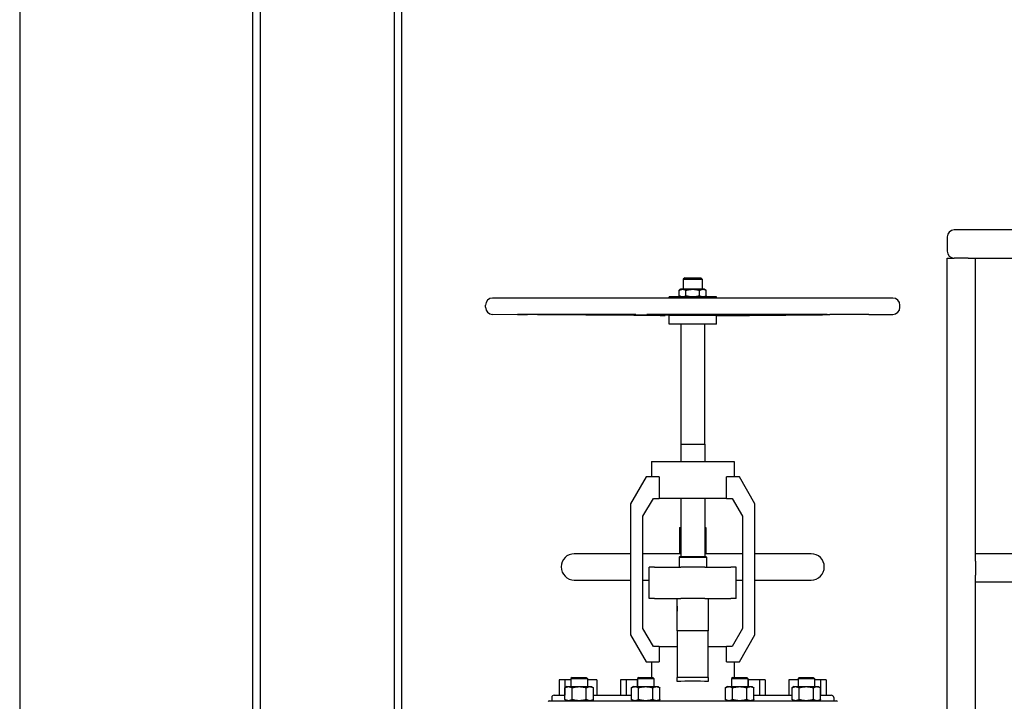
# Model space of a CAD drawing. Header units: inches. Extents: x 36 to 1719, y -84 to 1122.
# Tile 344 of 550: x 867 to 919, y 441 to 477. Entities that reach past the tile are written whole.
import ezdxf

# ---------------------------------------------------------------- set-up
doc = ezdxf.new("R2010")
doc.units = ezdxf.units.IN
doc.header["$LTSCALE"] = 48
doc.header["$MEASUREMENT"] = 0
doc.layers.add('Visible (ANSI)', color=7, linetype='Continuous', lineweight=30)

msp = doc.modelspace()

# ---------------------------------------------------------------- linework, layer by layer
at = {"layer": 'Visible (ANSI)'}
for p, q in [((879.01418, 416.10943), (879.01418, 531.03693)), ((879.41418, 416.10943), (879.41418, 531.03693)), ((886.54418, 416.10943), (886.54418, 531.03693)), ((886.94418, 416.10943), (886.94418, 531.03693)), ((866.60418, 486.50172), (866.60418, 416.10943)), ((915.95768, 465.35943), (915.95768, 464.60943)), ((915.95768, 465.35943), (915.95768, 464.60943)), ((1023.58268, 465.73443), (916.33268, 465.73443)), ((915.95768, 428.48443), (915.95768, 464.23443)), ((915.95768, 464.23443), (916.33268, 464.23443)), ((917.08268, 464.23443), (916.33268, 464.23443)), ((917.08268, 464.23443), (917.45768, 464.23443)), ((917.45768, 448.48443), (917.45768, 464.23443)), ((917.45768, 464.23443), (1022.45768, 464.23443)), ((901.99208, 463.19063), (901.91768, 463.11623)), ((901.99208, 463.19063), (902.84328, 463.19063)), ((902.84328, 463.19063), (902.91768, 463.11623)), ((901.91768, 463.11623), (901.91768, 462.57663)), ((901.91768, 463.11623), (902.91768, 463.11623)), ((902.91768, 463.11623), (902.91768, 462.57663)), ((901.15768, 462.10763), (901.15768, 462.16663)), ((903.67768, 462.16663), (901.15768, 462.16663)), ((901.79268, 462.57663), (901.69599, 462.52081)), ((901.69599, 462.22245), (901.69599, 462.52081)), ((901.79268, 462.16663), (901.69599, 462.22245)), ((901.87642, 462.57663), (901.79268, 462.57663)), ((902.41768, 462.57663), (901.87642, 462.57663)), ((902.05684, 462.22245), (902.05684, 462.52081)), ((902.95895, 462.57663), (902.41768, 462.57663)), ((902.77853, 462.22245), (902.77853, 462.52081)), ((903.04268, 462.57663), (902.95895, 462.57663)), ((903.04268, 462.57663), (903.13937, 462.52081)), ((903.04268, 462.16663), (903.13937, 462.22245)), ((903.13937, 462.22245), (903.13937, 462.52081)), ((903.67768, 462.10763), (903.67768, 462.16663)), ((891.39418, 461.61563), (891.39418, 461.73363)), ((913.06718, 462.10763), (891.76818, 462.10763)), ((913.44118, 461.61563), (913.44118, 461.73363)), ((901.15768, 461.17462), (891.76551, 461.24164)), ((898.70672, 461.23249), (893.08824, 461.23249)), ((909.45362, 461.23249), (900.36273, 461.23249)), ((901.15768, 460.71563), (901.15768, 461.17462)), ((903.67768, 461.17462), (901.15768, 461.17462)), ((903.67768, 461.17462), (904.35889, 461.17948)), ((903.67768, 460.71563), (903.67768, 461.17462)), ((911.78766, 461.23249), (910.47709, 461.23249)), ((911.78766, 461.23249), (913.06985, 461.24164)), ((903.67768, 460.71563), (901.15768, 460.71563)), ((901.79268, 460.71563), (901.79268, 454.33263)), ((903.04268, 460.71563), (903.04268, 454.33263)), ((901.78168, 454.33263), (901.78168, 453.41593)), ((901.78168, 454.33263), (903.05368, 454.33263)), ((903.05368, 454.33263), (903.05368, 453.41593)), ((900.21882, 453.41593), (900.21882, 452.58893)), ((900.21882, 453.41593), (904.61654, 453.41593)), ((904.61654, 453.41593), (904.61654, 452.58893)), ((899.93668, 452.58893), (899.10968, 451.15652)), ((900.62521, 452.58893), (899.93668, 452.58893)), ((900.62521, 452.58893), (900.62521, 451.44613)), ((904.89868, 452.58893), (904.21016, 452.58893)), ((904.21016, 451.44613), (904.21016, 452.58893)), ((905.72568, 451.15652), (904.89868, 452.58893)), ((899.10968, 451.15652), (899.10968, 444.17233)), ((899.77128, 450.49119), (900.32262, 451.44613)), ((900.32262, 451.44613), (900.62521, 451.44613)), ((904.21016, 451.44613), (900.62521, 451.44613)), ((901.78168, 451.44613), (901.78168, 448.34863)), ((903.05368, 451.44613), (903.05368, 448.34863)), ((904.21016, 451.44613), (904.51275, 451.44613)), ((904.51275, 451.44613), (905.06408, 450.49119)), ((905.72568, 444.17233), (905.72568, 451.15652)), ((899.77128, 444.52186), (899.77128, 450.49119)), ((905.06408, 450.49119), (905.06408, 444.52186)), ((901.71768, 449.89693), (901.71768, 448.49693)), ((901.71768, 449.89693), (901.78168, 449.89693)), ((903.05368, 449.89693), (903.11768, 449.89693)), ((903.11768, 449.89693), (903.11768, 448.49693)), ((899.10968, 448.49693), (896.11768, 448.49693)), ((901.78168, 448.49693), (899.77128, 448.49693)), ((905.06408, 448.49693), (903.05368, 448.49693)), ((908.71768, 448.49693), (905.72568, 448.49693)), ((901.72818, 448.34863), (901.68918, 448.30963)), ((901.68918, 448.30963), (901.68918, 447.77693)), ((901.68918, 448.30963), (903.14618, 448.30963)), ((901.72818, 448.34863), (903.10718, 448.34863)), ((903.10718, 448.34863), (903.14618, 448.30963)), ((903.14618, 448.30963), (903.14618, 447.77693)), ((1022.45768, 448.48443), (917.45768, 448.48443)), ((917.45768, 448.10943), (917.45768, 448.48443)), ((917.45768, 448.10943), (917.45768, 447.35943)), ((900.10208, 446.12293), (900.10208, 447.77693)), ((900.38492, 447.77693), (900.10208, 447.77693)), ((900.38492, 447.77693), (901.77758, 447.77693)), ((903.05779, 447.77693), (901.77758, 447.77693)), ((903.05779, 447.77693), (904.45045, 447.77693)), ((904.73328, 447.77693), (904.45045, 447.77693)), ((904.73328, 446.12293), (904.73328, 447.77693)), ((896.11768, 447.09693), (899.10968, 447.09693)), ((899.77128, 447.09693), (900.10208, 447.09693)), ((904.73328, 447.09693), (905.06408, 447.09693)), ((905.72568, 447.09693), (908.71768, 447.09693)), ((917.45768, 446.98443), (917.45768, 447.35943)), ((917.45768, 428.48443), (917.45768, 446.98443)), ((1022.45768, 446.98443), (917.45768, 446.98443)), ((900.38492, 446.12293), (900.10208, 446.12293)), ((900.38492, 446.12293), (901.77758, 446.12293)), ((901.59088, 445.22076), (901.59088, 446.12293)), ((903.05779, 446.12293), (901.77758, 446.12293)), ((903.05779, 446.12293), (904.45045, 446.12293)), ((903.24448, 446.12293), (903.24448, 445.22076)), ((904.73328, 446.12293), (904.45045, 446.12293)), ((901.59068, 445.71063), (901.59068, 445.4418)), ((901.59068, 445.71063), (901.59088, 445.71063)), ((901.59068, 445.4418), (901.59088, 445.4418)), ((903.24448, 445.71063), (903.24468, 445.71063)), ((903.24448, 445.4418), (903.24468, 445.4418)), ((903.24468, 445.71063), (903.24468, 445.4418)), ((901.59088, 444.39393), (901.59088, 445.22076)), ((903.24448, 445.22076), (903.24448, 444.39393)), ((900.32262, 443.56693), (899.77128, 444.52186)), ((903.24448, 444.39393), (901.59088, 444.39393)), ((901.59088, 444.39393), (901.59088, 441.91293)), ((903.24448, 441.91293), (903.24448, 444.39393)), ((905.06408, 444.52186), (904.51275, 443.56693)), ((899.10968, 444.17233), (899.93668, 442.73993)), ((904.89868, 442.73993), (905.72568, 444.17233)), ((900.62521, 443.56693), (900.32262, 443.56693)), ((900.62521, 443.56693), (901.59088, 443.56693)), ((900.62521, 443.56693), (900.62521, 442.73993)), ((903.24448, 443.56693), (904.21016, 443.56693)), ((904.51275, 443.56693), (904.21016, 443.56693)), ((904.21016, 442.73993), (904.21016, 443.56693)), ((899.93668, 442.73993), (900.62521, 442.73993)), ((900.21882, 442.73993), (900.21882, 441.91293)), ((904.21016, 442.73993), (904.89868, 442.73993)), ((904.61654, 442.73993), (904.61654, 441.91293)), ((895.31768, 441.77693), (895.31768, 440.96693)), ((895.61768, 441.77693), (895.31768, 441.77693)), ((895.61768, 441.77693), (895.61768, 440.96693)), ((895.93967, 441.77693), (895.61768, 441.77693)), ((896.00582, 441.91293), (895.93967, 441.84678)), ((895.93967, 441.84678), (895.93967, 441.42243)), ((895.93967, 441.84678), (896.81467, 441.84678)), ((896.00582, 441.91293), (896.74852, 441.91293)), ((896.74852, 441.91293), (896.81467, 441.84678)), ((896.81467, 441.84678), (896.81467, 441.42243)), ((897.30813, 441.77693), (896.81467, 441.77693)), ((897.30813, 441.77693), (897.30813, 440.96693)), ((898.56768, 441.77693), (898.56768, 440.96693)), ((898.86768, 441.77693), (898.56768, 441.77693)), ((898.86768, 441.77693), (898.86768, 440.96693)), ((899.46768, 441.77693), (898.86768, 441.77693)), ((899.46768, 441.77693), (899.46768, 441.42243)), ((899.47812, 441.77693), (899.46768, 441.77693)), ((899.54427, 441.91293), (899.47812, 441.84678)), ((899.47812, 441.84678), (899.47812, 441.42243)), ((899.47812, 441.84678), (900.35312, 441.84678)), ((899.54427, 441.91293), (900.28697, 441.91293)), ((900.28697, 441.91293), (900.35312, 441.84678)), ((900.35312, 441.84678), (900.35312, 441.42243)), ((901.59088, 441.68811), (901.59088, 441.91293)), ((903.24448, 441.91293), (901.59088, 441.91293)), ((903.24448, 441.91293), (903.24448, 441.68811)), ((904.54839, 441.91293), (904.48224, 441.84678)), ((904.48224, 441.84678), (904.48224, 441.42243)), ((904.48224, 441.84678), (905.35724, 441.84678)), ((904.54839, 441.91293), (905.29109, 441.91293)), ((905.29109, 441.91293), (905.35724, 441.84678)), ((905.35724, 441.84678), (905.35724, 441.42243)), ((905.36768, 441.77693), (905.35724, 441.77693)), ((905.36768, 441.77693), (905.36768, 441.42243)), ((905.96768, 441.77693), (905.36768, 441.77693)), ((905.96768, 441.77693), (905.96768, 440.96693)), ((906.26768, 441.77693), (905.96768, 441.77693)), ((906.26768, 441.77693), (906.26768, 440.96693)), ((907.52723, 441.77693), (907.52723, 440.96693)), ((908.02069, 441.77693), (907.52723, 441.77693)), ((908.08684, 441.91293), (908.02069, 441.84678)), ((908.02069, 441.84678), (908.02069, 441.42243)), ((908.02069, 441.84678), (908.89569, 441.84678)), ((908.08684, 441.91293), (908.82954, 441.91293)), ((908.82954, 441.91293), (908.89569, 441.84678)), ((908.89569, 441.84678), (908.89569, 441.42243)), ((909.21768, 441.77693), (908.89569, 441.77693)), ((909.21768, 441.77693), (909.21768, 440.96693)), ((909.51768, 441.77693), (909.21768, 441.77693)), ((909.51768, 441.77693), (909.51768, 440.96693)), ((895.72117, 441.42243), (895.61969, 441.36384)), ((895.61969, 440.73102), (895.61969, 441.36384)), ((895.72117, 441.42243), (895.80906, 441.42243)), ((895.80906, 441.42243), (896.37717, 441.42243)), ((895.99843, 440.73102), (895.99843, 441.36384)), ((896.37717, 441.42243), (896.94529, 441.42243)), ((896.75591, 440.73102), (896.75591, 441.36384)), ((896.94529, 441.42243), (897.03317, 441.42243)), ((897.03317, 441.42243), (897.13466, 441.36384)), ((897.13466, 440.73102), (897.13466, 441.36384)), ((899.25962, 441.42243), (899.15814, 441.36384)), ((899.15814, 440.73102), (899.15814, 441.36384)), ((899.25962, 441.42243), (899.34751, 441.42243)), ((899.34751, 441.42243), (899.91562, 441.42243)), ((899.53688, 440.73102), (899.53688, 441.36384)), ((899.91562, 441.42243), (900.48373, 441.42243)), ((900.29436, 440.73102), (900.29436, 441.36384)), ((900.48373, 441.42243), (900.57162, 441.42243)), ((900.57162, 441.42243), (900.6731, 441.36384)), ((900.6731, 440.73102), (900.6731, 441.36384)), ((904.26374, 441.42243), (904.16226, 441.36384)), ((904.16226, 440.73102), (904.16226, 441.36384)), ((904.26374, 441.42243), (904.35163, 441.42243)), ((904.35163, 441.42243), (904.91974, 441.42243)), ((904.541, 440.73102), (904.541, 441.36384)), ((904.91974, 441.42243), (905.48786, 441.42243)), ((905.29848, 440.73102), (905.29848, 441.36384)), ((905.48786, 441.42243), (905.57574, 441.42243)), ((905.57574, 441.42243), (905.67723, 441.36384)), ((905.67723, 440.73102), (905.67723, 441.36384)), ((907.80219, 441.42243), (907.70071, 441.36384)), ((907.70071, 440.73102), (907.70071, 441.36384)), ((907.80219, 441.42243), (907.89008, 441.42243)), ((907.89008, 441.42243), (908.45819, 441.42243)), ((908.07945, 440.73102), (908.07945, 441.36384)), ((908.45819, 441.42243), (909.0263, 441.42243)), ((908.83693, 440.73102), (908.83693, 441.36384)), ((909.0263, 441.42243), (909.11419, 441.42243)), ((909.11419, 441.42243), (909.21567, 441.36384)), ((909.21567, 440.73102), (909.21567, 441.36384)), ((894.78468, 440.67243), (910.05068, 440.67243)), ((894.91768, 440.84193), (894.91768, 440.67243)), ((895.04268, 440.96693), (895.61969, 440.96693)), ((895.72117, 440.67243), (895.61969, 440.73102)), ((897.03317, 440.67243), (897.13466, 440.73102)), ((897.13466, 440.96693), (899.15814, 440.96693)), ((899.25962, 440.67243), (899.15814, 440.73102)), ((900.57162, 440.67243), (900.6731, 440.73102)), ((904.26374, 440.67243), (904.16226, 440.73102)), ((905.57574, 440.67243), (905.67723, 440.73102)), ((905.67723, 440.96693), (907.70071, 440.96693)), ((907.80219, 440.67243), (907.70071, 440.73102)), ((909.11419, 440.67243), (909.21567, 440.73102)), ((909.21567, 440.96693), (909.79268, 440.96693)), ((909.91768, 440.84193), (909.91768, 440.67243))]:
    msp.add_line(p, q, dxfattribs=at)
for centre, radius, start, end in [((916.33268, 465.35943), 0.375, 90, 180), ((916.33268, 465.35943), 0.375, 90, 180), ((916.33268, 464.60943), 0.375, 180, 270), ((916.33268, 464.60943), 0.375, 180, 270), ((891.76818, 461.73363), 0.374, 90, 180), ((891.76818, 461.61563), 0.374, 180, 269.591168), ((913.06718, 461.73363), 0.374, 0, 90), ((913.06718, 461.61563), 0.374, 270.408832, 0), ((896.11768, 447.79693), 0.7, 90, 270), ((908.71768, 447.79693), 0.7, 270, 90), ((902.41768, 447.44263), 2.165, 247.543237, 247.548964), ((902.41768, 447.44263), 2.165, 292.451036, 292.456763), ((894.78468, 440.60943), 0.063, 90, 180), ((895.04268, 440.84193), 0.125, 90, 180), ((909.79268, 440.84193), 0.125, 0, 90), ((910.05068, 440.60943), 0.063, 0, 90)]:
    msp.add_arc(centre, radius, start, end, dxfattribs=at)
msp.add_ellipse((902.41768, 441.32884), major_axis=(-2.19886, 0), ratio=0.17632698, start_param=4.32689867, end_param=5.09787929, dxfattribs=at)
for points, weights in [([(901.69599, 462.52081), (901.79268, 462.57663), (901.87642, 462.57663)], [1.01001874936, 1.04314139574, 1]), ([(901.87642, 462.16663), (901.79268, 462.16663), (901.69599, 462.22245)], [1, 1.04314139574, 1.01001874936]), ([(901.87642, 462.57663), (901.96015, 462.57663), (902.05684, 462.52081)], [1, 1.04314139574, 1.01001874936]), ([(902.05684, 462.22245), (901.96015, 462.16663), (901.87642, 462.16663)], [1.01001874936, 1.04314139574, 1]), ([(902.05684, 462.52081), (902.25021, 462.57663), (902.41768, 462.57663)], [1.01001874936, 1.04314139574, 1]), ([(902.41768, 462.16663), (902.25021, 462.16663), (902.05684, 462.22245)], [1, 1.04314139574, 1.01001874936]), ([(902.41768, 462.57663), (902.58515, 462.57663), (902.77853, 462.52081)], [1, 1.04314139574, 1.01001874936]), ([(902.77853, 462.22245), (902.58515, 462.16663), (902.41768, 462.16663)], [1.01001874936, 1.04314139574, 1]), ([(902.77853, 462.52081), (902.87521, 462.57663), (902.95895, 462.57663)], [1.01001874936, 1.04314139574, 1]), ([(902.95895, 462.16663), (902.87521, 462.16663), (902.77853, 462.22245)], [1, 1.04314139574, 1.01001874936]), ([(902.95895, 462.57663), (903.04268, 462.57663), (903.13937, 462.52081)], [1, 1.04314139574, 1.01001874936]), ([(903.13937, 462.22245), (903.04268, 462.16663), (902.95895, 462.16663)], [1.01001874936, 1.04314139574, 1]), ([(900.46354, 461.18105), (899.11521, 461.18939), (893.62966, 461.22838)], [3.22913550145, 2.37560125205, 1.06245079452]), ([(899.39193, 461.22838), (900.63063, 461.18939), (900.93509, 461.18105)], [1.05826131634, 2.36623373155, 3.21640230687]), ([(902.69255, 461.18105), (902.1637, 461.18939), (900.01213, 461.22838)], [3.21640230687, 2.36623373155, 1.05826131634]), ([(909.33569, 461.22838), (904.61569, 461.18939), (903.45553, 461.18105)], [1.05826131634, 2.36623373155, 3.21640230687]), ([(904.5417, 461.18105), (905.56318, 461.18939), (909.719, 461.22838)], [3.21640230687, 2.36623373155, 1.05826131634]), ([(895.61969, 441.36384), (895.72117, 441.42243), (895.80906, 441.42243)], [1.01001874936, 1.04314139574, 1]), ([(895.80906, 441.42243), (895.89695, 441.42243), (895.99843, 441.36384)], [1, 1.04314139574, 1.01001874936]), ([(895.99843, 441.36384), (896.2014, 441.42243), (896.37717, 441.42243)], [1.01001874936, 1.04314139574, 1]), ([(896.37717, 441.42243), (896.55295, 441.42243), (896.75591, 441.36384)], [1, 1.04314139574, 1.01001874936]), ([(896.75591, 441.36384), (896.8574, 441.42243), (896.94529, 441.42243)], [1.01001874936, 1.04314139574, 1]), ([(896.94529, 441.42243), (897.03317, 441.42243), (897.13466, 441.36384)], [1, 1.04314139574, 1.01001874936]), ([(899.15814, 441.36384), (899.25962, 441.42243), (899.34751, 441.42243)], [1.01001874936, 1.04314139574, 1]), ([(899.34751, 441.42243), (899.4354, 441.42243), (899.53688, 441.36384)], [1, 1.04314139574, 1.01001874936]), ([(899.53688, 441.36384), (899.73985, 441.42243), (899.91562, 441.42243)], [1.01001874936, 1.04314139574, 1]), ([(899.91562, 441.42243), (900.0914, 441.42243), (900.29436, 441.36384)], [1, 1.04314139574, 1.01001874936]), ([(900.29436, 441.36384), (900.39585, 441.42243), (900.48373, 441.42243)], [1.01001874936, 1.04314139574, 1]), ([(900.48373, 441.42243), (900.57162, 441.42243), (900.6731, 441.36384)], [1, 1.04314139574, 1.01001874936]), ([(904.16226, 441.36384), (904.26374, 441.42243), (904.35163, 441.42243)], [1.01001874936, 1.04314139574, 1]), ([(904.35163, 441.42243), (904.43952, 441.42243), (904.541, 441.36384)], [1, 1.04314139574, 1.01001874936]), ([(904.541, 441.36384), (904.74397, 441.42243), (904.91974, 441.42243)], [1.01001874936, 1.04314139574, 1]), ([(904.91974, 441.42243), (905.09552, 441.42243), (905.29848, 441.36384)], [1, 1.04314139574, 1.01001874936]), ([(905.29848, 441.36384), (905.39997, 441.42243), (905.48786, 441.42243)], [1.01001874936, 1.04314139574, 1]), ([(905.48786, 441.42243), (905.57574, 441.42243), (905.67723, 441.36384)], [1, 1.04314139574, 1.01001874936]), ([(907.70071, 441.36384), (907.80219, 441.42243), (907.89008, 441.42243)], [1.01001874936, 1.04314139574, 1]), ([(907.89008, 441.42243), (907.97797, 441.42243), (908.07945, 441.36384)], [1, 1.04314139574, 1.01001874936]), ([(908.07945, 441.36384), (908.28242, 441.42243), (908.45819, 441.42243)], [1.01001874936, 1.04314139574, 1]), ([(908.45819, 441.42243), (908.63397, 441.42243), (908.83693, 441.36384)], [1, 1.04314139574, 1.01001874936]), ([(908.83693, 441.36384), (908.93842, 441.42243), (909.0263, 441.42243)], [1.01001874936, 1.04314139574, 1]), ([(909.0263, 441.42243), (909.11419, 441.42243), (909.21567, 441.36384)], [1, 1.04314139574, 1.01001874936]), ([(895.80906, 440.67243), (895.72117, 440.67243), (895.61969, 440.73102)], [1, 1.04314139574, 1.01001874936]), ([(895.99843, 440.73102), (895.89695, 440.67243), (895.80906, 440.67243)], [1.01001874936, 1.04314139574, 1]), ([(896.37717, 440.67243), (896.2014, 440.67243), (895.99843, 440.73102)], [1, 1.04314139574, 1.01001874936]), ([(896.75591, 440.73102), (896.55295, 440.67243), (896.37717, 440.67243)], [1.01001874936, 1.04314139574, 1]), ([(896.94529, 440.67243), (896.8574, 440.67243), (896.75591, 440.73102)], [1, 1.04314139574, 1.01001874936]), ([(897.13466, 440.73102), (897.03317, 440.67243), (896.94529, 440.67243)], [1.01001874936, 1.04314139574, 1]), ([(899.34751, 440.67243), (899.25962, 440.67243), (899.15814, 440.73102)], [1, 1.04314139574, 1.01001874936]), ([(899.53688, 440.73102), (899.4354, 440.67243), (899.34751, 440.67243)], [1.01001874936, 1.04314139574, 1]), ([(899.91562, 440.67243), (899.73985, 440.67243), (899.53688, 440.73102)], [1, 1.04314139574, 1.01001874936]), ([(900.29436, 440.73102), (900.0914, 440.67243), (899.91562, 440.67243)], [1.01001874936, 1.04314139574, 1]), ([(900.48373, 440.67243), (900.39585, 440.67243), (900.29436, 440.73102)], [1, 1.04314139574, 1.01001874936]), ([(900.6731, 440.73102), (900.57162, 440.67243), (900.48373, 440.67243)], [1.01001874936, 1.04314139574, 1]), ([(904.35163, 440.67243), (904.26374, 440.67243), (904.16226, 440.73102)], [1, 1.04314139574, 1.01001874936]), ([(904.541, 440.73102), (904.43952, 440.67243), (904.35163, 440.67243)], [1.01001874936, 1.04314139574, 1]), ([(904.91974, 440.67243), (904.74397, 440.67243), (904.541, 440.73102)], [1, 1.04314139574, 1.01001874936]), ([(905.29848, 440.73102), (905.09552, 440.67243), (904.91974, 440.67243)], [1.01001874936, 1.04314139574, 1]), ([(905.48786, 440.67243), (905.39997, 440.67243), (905.29848, 440.73102)], [1, 1.04314139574, 1.01001874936]), ([(905.67723, 440.73102), (905.57574, 440.67243), (905.48786, 440.67243)], [1.01001874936, 1.04314139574, 1]), ([(907.89008, 440.67243), (907.80219, 440.67243), (907.70071, 440.73102)], [1, 1.04314139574, 1.01001874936]), ([(908.07945, 440.73102), (907.97797, 440.67243), (907.89008, 440.67243)], [1.01001874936, 1.04314139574, 1]), ([(908.45819, 440.67243), (908.28242, 440.67243), (908.07945, 440.73102)], [1, 1.04314139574, 1.01001874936]), ([(908.83693, 440.73102), (908.63397, 440.67243), (908.45819, 440.67243)], [1.01001874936, 1.04314139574, 1]), ([(909.0263, 440.67243), (908.93842, 440.67243), (908.83693, 440.73102)], [1, 1.04314139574, 1.01001874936]), ([(909.21567, 440.73102), (909.11419, 440.67243), (909.0263, 440.67243)], [1.01001874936, 1.04314139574, 1])]:
    msp.add_rational_spline(points, weights, degree=2, dxfattribs=at)
for points, knots in [([(893.08824, 461.23249), (893.08219, 461.23249), (893.08919, 461.2324), (893.13178, 461.23203), (893.16737, 461.23175), (893.25334, 461.2311), (893.30922, 461.23069), (893.43388, 461.22978), (893.50266, 461.22929), (893.56776, 461.22882), (893.58798, 461.22868), (893.60873, 461.22853), (893.62966, 461.22838)], [-1.98568979, -1.98568979, -1.98568979, -1.98568979, -1.489271, -1.489271, -0.99285222, -0.99285222, -0.49642611, -0.49642611, 0, 0, 0, 0.15423018, 0.15423018, 0.15423018, 0.15423018]), ([(899.39193, 461.22838), (899.38714, 461.22853), (899.38125, 461.22868), (899.37429, 461.22882), (899.35191, 461.22929), (899.31541, 461.22978), (899.22057, 461.23069), (899.16224, 461.2311), (899.04255, 461.23175), (898.97355, 461.23203), (898.83554, 461.2324), (898.76654, 461.23249), (898.70672, 461.23249)], [-0.15423018, -0.15423018, -0.15423018, -0.15423018, 0, 0, 0, 0.49642611, 0.49642611, 0.99285222, 0.99285222, 1.489271, 1.489271, 1.98568979, 1.98568979, 1.98568979, 1.98568979]), ([(900.36273, 461.23249), (900.29917, 461.23249), (900.2345, 461.2324), (900.12282, 461.23203), (900.0758, 461.23175), (900.00925, 461.2311), (899.98546, 461.23069), (899.96766, 461.22978), (899.97367, 461.22929), (899.99706, 461.22868), (900.00399, 461.22853), (900.01213, 461.22838)], [1.98568979, 1.98568979, 1.98568979, 1.98568979, 2.48210857, 2.48210857, 2.97852735, 2.97852735, 3.47495346, 3.47495346, 3.97137957, 3.97137957, 4.12560975, 4.12560975, 4.12560975, 4.12560975]), ([(900.93509, 461.18105), (900.94236, 461.18085), (900.94659, 461.18067), (900.95087, 461.1802), (900.94407, 461.17993), (900.90904, 461.17957), (900.88082, 461.17948), (900.81359, 461.17948), (900.76949, 461.17957), (900.66861, 461.17993), (900.61182, 461.1802), (900.52714, 461.18067), (900.49573, 461.18085), (900.46354, 461.18105)], [0.63873151, 0.63873151, 0.63873151, 0.63873151, 0.87159914, 0.87159914, 1.30738491, 1.30738491, 1.74317067, 1.74317067, 2.17895643, 2.17895643, 2.61474219, 2.61474219, 2.84760983, 2.84760983, 2.84760983, 2.84760983]), ([(903.45553, 461.18105), (903.42783, 461.18085), (903.39904, 461.18067), (903.31701, 461.1802), (903.25601, 461.17993), (903.13348, 461.17957), (903.07194, 461.17948), (902.96316, 461.17948), (902.90768, 461.17957), (902.81031, 461.17993), (902.76841, 461.1802), (902.72035, 461.18067), (902.70517, 461.18085), (902.69255, 461.18105)], [0.63873151, 0.63873151, 0.63873151, 0.63873151, 0.87159914, 0.87159914, 1.30738491, 1.30738491, 1.74317067, 1.74317067, 2.17895643, 2.17895643, 2.61474219, 2.61474219, 2.84760983, 2.84760983, 2.84760983, 2.84760983]), ([(904.35889, 461.17948), (904.35889, 461.17948), (904.36871, 461.17957), (904.40941, 461.17993), (904.44031, 461.1802), (904.49528, 461.18067), (904.51731, 461.18085), (904.5417, 461.18105)], [1.74317067, 1.74317067, 1.74317067, 1.74317067, 2.17895643, 2.17895643, 2.61474219, 2.61474219, 2.84760983, 2.84760983, 2.84760983, 2.84760983]), ([(909.33569, 461.22838), (909.35366, 461.22853), (909.37076, 461.22868), (909.38669, 461.22882), (909.43795, 461.22929), (909.48417, 461.22978), (909.55022, 461.23069), (909.57005, 461.2311), (909.58205, 461.23175), (909.57499, 461.23203), (909.53229, 461.2324), (909.49665, 461.23249), (909.45362, 461.23249)], [-0.15423018, -0.15423018, -0.15423018, -0.15423018, 0, 0, 0, 0.49642611, 0.49642611, 0.99285222, 0.99285222, 1.489271, 1.489271, 1.98568979, 1.98568979, 1.98568979, 1.98568979]), ([(910.47709, 461.23249), (910.44386, 461.23249), (910.39689, 461.2324), (910.28528, 461.23203), (910.22063, 461.23175), (910.09353, 461.2311), (910.02294, 461.23069), (909.88729, 461.22978), (909.82222, 461.22929), (909.75135, 461.22868), (909.73489, 461.22853), (909.719, 461.22838)], [1.98568979, 1.98568979, 1.98568979, 1.98568979, 2.48210857, 2.48210857, 2.97852735, 2.97852735, 3.47495346, 3.47495346, 3.97137957, 3.97137957, 4.12560975, 4.12560975, 4.12560975, 4.12560975])]:
    msp.add_open_spline(points, degree=3, knots=knots, dxfattribs=at)

doc.saveas('drawing.dxf')
